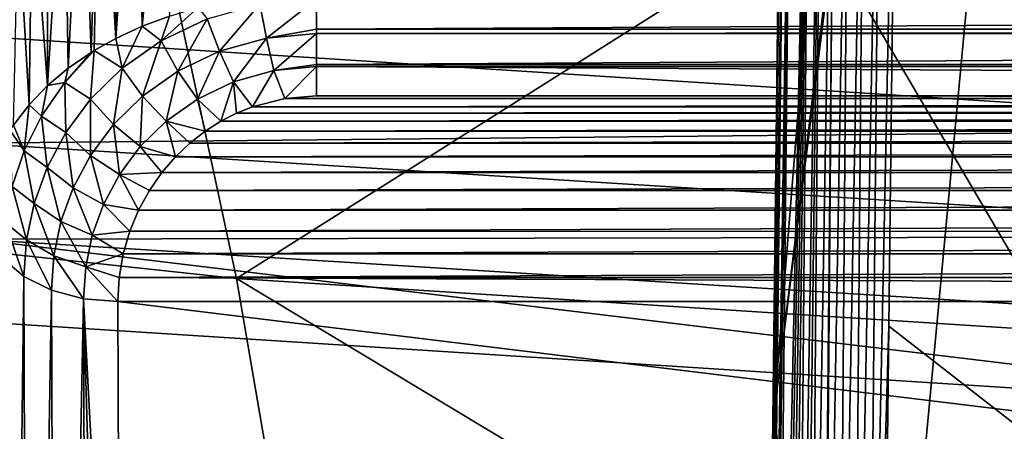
# Model space of a CAD drawing. Header units: metres. Extents: x -109 to 109, y -78 to 121.
# Tile 462 of 656: x -4.429 to -2.953, y -68.099 to -67.482. Entities that reach past the tile are written whole.
import ezdxf

# ---------------------------------------------------------------- set-up
doc = ezdxf.new("R2010")
doc.units = ezdxf.units.M
doc.layers.add('solid_508554_SW0001', color=7, linetype='CONTINUOUS')

msp = doc.modelspace()

# ---------------------------------------------------------------- linework, layer by layer
at = {"layer": 'solid_508554_SW0001'}
for points in [[(-4.647057, -55.382214, 0.680429), (-2.331927, -55.530445, 0.423685), (-4.626338, -67.498848, 7.815628)], [(-2.331927, -55.530445, 0.423685), (-2.321532, -67.646423, 7.560028), (-4.626338, -67.498848, 7.815628)], [(-3.154515, -66.275047, 13.904762), (-3.298844, -68.075005, 13.936179), (-3.208575, -67.337265, 14.172181)], [(-3.154515, -66.275047, 13.904762), (-3.283206, -66.705589, 13.159033), (-3.298844, -68.075005, 13.936179)], [(-6.119717, -67.653328, 11.920686), (-4.392831, -66.525963, 9.641727), (-6.547425, -66.287132, 10.055395)], [(-6.119717, -67.653328, 11.920686), (-4.104473, -67.870483, 11.544555), (-4.392831, -66.525963, 9.641727)], [(-4.104473, -67.870483, 11.544555), (-2.204805, -66.669991, 9.392262), (-4.392831, -66.525963, 9.641727)], [(-4.904434, -66.598526, 65.274155), (-4.556941, -71.759193, 56.418018), (-3.425279, -71.91153, 56.505859)], [(-4.904434, -66.598526, 65.274155), (-3.425279, -71.91153, 56.505859), (-2.952612, -66.847145, 65.417549)], [(-4.104473, -67.870483, 11.544555), (-2.059657, -68.001411, 11.317787), (-2.204805, -66.669991, 9.392262)], [(-3.283679, -66.70726, 13.156119), (-3.298844, -68.075005, 13.936179), (-3.283206, -66.705589, 13.159033)], [(-3.315742, -69.417053, 14.680692), (-3.314496, -69.445686, 14.71406), (-3.283679, -66.70726, 13.156119)], [(-3.315742, -69.417053, 14.680692), (-3.283679, -66.70726, 13.156119), (-3.284032, -66.731705, 13.113018)], [(-3.283679, -66.70726, 13.156119), (-3.314496, -69.445686, 14.71406), (-3.298844, -68.075005, 13.936179)], [(-3.315891, -69.390083, 14.649031), (-3.315742, -69.417053, 14.680692), (-3.284032, -66.731705, 13.113018)], [(-3.315104, -69.364754, 14.619204), (-3.315891, -69.390083, 14.649031), (-3.284032, -66.731705, 13.113018)], [(-3.313514, -69.340897, 14.590976), (-3.315104, -69.364754, 14.619204), (-3.284032, -66.731705, 13.113018)], [(-3.313514, -69.340897, 14.590976), (-3.284032, -66.731705, 13.113018), (-3.279422, -66.744171, 13.091146)], [(-3.311236, -69.318466, 14.564324), (-3.313514, -69.340897, 14.590976), (-3.279422, -66.744171, 13.091146)], [(-3.308353, -69.29734, 14.539088), (-3.311236, -69.318466, 14.564324), (-3.279422, -66.744171, 13.091146)], [(-3.308353, -69.29734, 14.539088), (-3.279422, -66.744171, 13.091146), (-3.270783, -66.757339, 13.068122)], [(-3.303066, -69.267975, 14.50382), (-3.308353, -69.29734, 14.539088), (-3.270783, -66.757339, 13.068122)], [(-3.296799, -69.241188, 14.47142), (-3.303066, -69.267975, 14.50382), (-3.270783, -66.757339, 13.068122)], [(-3.296799, -69.241188, 14.47142), (-3.270783, -66.757339, 13.068122), (-3.244341, -66.780434, 13.027941)], [(-3.289709, -69.216789, 14.441667), (-3.296799, -69.241188, 14.47142), (-3.244341, -66.780434, 13.027941)], [(-3.281924, -69.194603, 14.414383), (-3.289709, -69.216789, 14.441667), (-3.244341, -66.780434, 13.027941)], [(-3.273544, -69.174484, 14.389415), (-3.281924, -69.194603, 14.414383), (-3.244341, -66.780434, 13.027941)], [(-3.264648, -69.156319, 14.366626), (-3.273544, -69.174484, 14.389415), (-3.244341, -66.780434, 13.027941)], [(-3.264648, -69.156319, 14.366626), (-3.244341, -66.780434, 13.027941), (-3.226833, -66.790451, 13.010621)], [(-3.255301, -69.139999, 14.345897), (-3.264648, -69.156319, 14.366626), (-3.226833, -66.790451, 13.010621)], [(-3.245549, -69.12542, 14.327122), (-3.255301, -69.139999, 14.345897), (-3.226833, -66.790451, 13.010621)], [(-3.245549, -69.12542, 14.327122), (-3.226833, -66.790451, 13.010621), (-3.206969, -66.79921, 12.995583)], [(-3.225005, -69.101227, 14.295135), (-3.245549, -69.12542, 14.327122), (-3.206969, -66.79921, 12.995583)], [(-3.225005, -69.101227, 14.295135), (-3.206969, -66.79921, 12.995583), (-3.185193, -66.806564, 12.983068)], [(-3.203359, -69.083382, 14.270271), (-3.225005, -69.101227, 14.295135), (-3.185193, -66.806564, 12.983068)], [(-3.203359, -69.083382, 14.270271), (-3.185193, -66.806564, 12.983068), (-3.161981, -66.812408, 12.97324)], [(-3.181123, -69.071701, 14.252396), (-3.203359, -69.083382, 14.270271), (-3.161981, -66.812408, 12.97324)], [(-3.181123, -69.071701, 14.252396), (-3.161981, -66.812408, 12.97324), (-3.137825, -66.816696, 12.966187)], [(-3.15937, -69.06588, 14.24138), (-3.181123, -69.071701, 14.252396), (-3.137825, -66.816696, 12.966187)], [(-3.15937, -69.06588, 14.24138), (-3.137825, -66.816696, 12.966187), (-3.113204, -66.819397, 12.961915)], [(-3.15937, -69.06588, 14.24138), (-3.113204, -66.819397, 12.961915), (-3.126122, -67.941719, 13.598853)], [(-3.126122, -67.941719, 13.598853), (-3.113204, -66.819397, 12.961915), (-1.576547, -69.147697, 14.093204)], [(-1.576547, -69.147697, 14.093204), (-3.113204, -66.819397, 12.961915), (-1.563508, -66.900772, 12.82097)], [(-2.952612, -66.847145, 65.417549), (-3.425279, -71.91153, 56.505859), (-2.287126, -72.020531, 56.568714)], [(-4.245687, -67.492363, 52.957546), (-4.253587, -67.04615, 52.896358), (-4.198344, -67.002914, 52.921162)], [(-4.204525, -67.476929, 52.978481), (-4.245687, -67.492363, 52.957546), (-4.198344, -67.002914, 52.921162)], [(-4.285035, -67.510582, 52.932755), (-4.281356, -67.073219, 52.88081), (-4.253587, -67.04615, 52.896358)], [(-4.245687, -67.492363, 52.957546), (-4.285035, -67.510582, 52.932755), (-4.253587, -67.04615, 52.896358)], [(-4.285035, -67.510582, 52.932755), (-4.308952, -67.104309, 52.862915), (-4.281356, -67.073219, 52.88081)], [(-4.322142, -67.531563, 52.904156), (-4.336089, -67.139671, 52.842491), (-4.308952, -67.104309, 52.862915)], [(-4.317674, -67.528816, 52.907909), (-4.322142, -67.531563, 52.904156), (-4.308952, -67.104309, 52.862915)], [(-4.285035, -67.510582, 52.932755), (-4.317674, -67.528816, 52.907909), (-4.308952, -67.104309, 52.862915)], [(-4.356541, -67.555191, 52.871853), (-4.362411, -67.179588, 52.819393), (-4.336089, -67.139671, 52.842491)], [(-4.322142, -67.531563, 52.904156), (-4.356541, -67.555191, 52.871853), (-4.336089, -67.139671, 52.842491)], [(-4.387743, -67.581345, 52.836014), (-4.387451, -67.224083, 52.793552), (-4.362411, -67.179588, 52.819393)], [(-4.356541, -67.555191, 52.871853), (-4.387743, -67.581345, 52.836014), (-4.362411, -67.179588, 52.819393)], [(-4.387743, -67.581345, 52.836014), (-4.410709, -67.27317, 52.764942), (-4.387451, -67.224083, 52.793552)], [(-4.415254, -67.60984, 52.796879), (-4.431614, -67.326622, 52.733673), (-4.410709, -67.27317, 52.764942)], [(-4.387743, -67.581345, 52.836014), (-4.415254, -67.60984, 52.796879), (-4.410709, -67.27317, 52.764942)], [(-4.415254, -67.60984, 52.796879), (-4.438579, -67.640404, 52.754784), (-4.431614, -67.326622, 52.733673)], [(-3.298844, -68.075005, 13.936179), (-3.210418, -67.357239, 14.170592), (-3.208575, -67.337265, 14.172181)], [(-3.298844, -68.075005, 13.936179), (-3.211191, -67.376358, 14.17701), (-3.210418, -67.357239, 14.170592)], [(-3.298844, -68.075005, 13.936179), (-3.223456, -68.606186, 14.889177), (-3.211191, -67.376358, 14.17701)], [(-3.211191, -67.376358, 14.17701), (-3.223456, -68.606186, 14.889177), (-1.634641, -70.059036, 15.520694)], [(-1.613268, -67.465996, 14.021748), (-3.211191, -67.376358, 14.17701), (-1.634641, -70.059036, 15.520694)], [(-4.069018, -67.459038, 53.020164), (-3.98411, -67.451309, 53.026638), (-4.059394, -67.510101, 53.018372)], [(-4.059394, -67.510101, 53.018372), (-3.98411, -67.451309, 53.026638), (-3.98411, -67.496849, 53.025173)], [(-3.98411, -67.496849, 53.025173), (-3.98411, -67.451309, 53.026638), (3.98411, -67.451317, 53.026638)], [(-3.98411, -67.496849, 53.025173), (3.98411, -67.451317, 53.026638), (3.98411, -67.496849, 53.025173)], [(-4.217381, -67.514137, 52.973904), (-4.204525, -67.476929, 52.978481), (-4.161953, -67.46431, 52.995548)], [(-4.217381, -67.514137, 52.973904), (-4.161953, -67.46431, 52.995548), (-4.148065, -67.48098, 53.001762)], [(-4.148065, -67.48098, 53.001762), (-4.069018, -67.459038, 53.020164), (-4.12985, -67.529671, 53.001938)], [(-4.069018, -67.459038, 53.020164), (-4.059394, -67.510101, 53.018372), (-4.12985, -67.529671, 53.001938)], [(-4.217381, -67.514137, 52.973904), (-4.245687, -67.492363, 52.957546), (-4.204525, -67.476929, 52.978481)], [(-4.217381, -67.514137, 52.973904), (-4.148065, -67.48098, 53.001762), (-4.19219, -67.559517, 52.976837)], [(-4.148065, -67.48098, 53.001762), (-4.12985, -67.529671, 53.001938), (-4.19219, -67.559517, 52.976837)], [(-4.503436, -67.667511, 7.905248), (-4.626338, -67.498848, 7.815628), (-2.321532, -67.646423, 7.560028)], [(-4.275603, -67.555244, 52.939285), (-4.285035, -67.510582, 52.932755), (-4.245687, -67.492363, 52.957546)], [(-4.275603, -67.555244, 52.939285), (-4.245687, -67.492363, 52.957546), (-4.217381, -67.514137, 52.973904)], [(-4.059394, -67.510101, 53.018372), (-3.98411, -67.496849, 53.025173), (-3.98411, -67.503242, 53.024124)], [(-3.98411, -67.503242, 53.024124), (3.98411, -67.496849, 53.025173), (3.98411, -67.503242, 53.024124)], [(-3.98411, -67.503242, 53.024124), (-3.98411, -67.496849, 53.025173), (3.98411, -67.496849, 53.025173)], [(-4.275603, -67.555244, 52.939285), (-4.317674, -67.528816, 52.907909), (-4.285035, -67.510582, 52.932755)], [(-4.275603, -67.555244, 52.939285), (-4.217381, -67.514137, 52.973904), (-4.245097, -67.596909, 52.94532)], [(-4.217381, -67.514137, 52.973904), (-4.19219, -67.559517, 52.976837), (-4.245097, -67.596909, 52.94532)], [(-4.12985, -67.529671, 53.001938), (-4.059394, -67.510101, 53.018372), (-4.10867, -67.575432, 52.989258)], [(-4.059394, -67.510101, 53.018372), (-4.048204, -67.558609, 53.003399), (-4.10867, -67.575432, 52.989258)], [(-4.059394, -67.510101, 53.018372), (-3.98411, -67.503242, 53.024124), (-4.048204, -67.558609, 53.003399)], [(-4.048204, -67.558609, 53.003399), (-3.98411, -67.503242, 53.024124), (-3.98411, -67.549805, 53.009674)], [(-3.98411, -67.549805, 53.009674), (3.98411, -67.503242, 53.024124), (3.98411, -67.549805, 53.009674)], [(-3.98411, -67.549805, 53.009674), (-3.98411, -67.503242, 53.024124), (3.98411, -67.503242, 53.024124)], [(-4.361839, -67.576569, 52.867508), (-4.322142, -67.531563, 52.904156), (-4.317674, -67.528816, 52.907909)], [(-4.361839, -67.576569, 52.867508), (-4.317674, -67.528816, 52.907909), (-4.322951, -67.601715, 52.900047)], [(-4.361839, -67.576569, 52.867508), (-4.356541, -67.555191, 52.871853), (-4.322142, -67.531563, 52.904156)], [(-4.322951, -67.601715, 52.900047), (-4.317674, -67.528816, 52.907909), (-4.275603, -67.555244, 52.939285)], [(-4.19219, -67.559517, 52.976837), (-4.12985, -67.529671, 53.001938), (-4.1629, -67.601418, 52.967369)], [(-4.12985, -67.529671, 53.001938), (-4.10867, -67.575432, 52.989258), (-4.1629, -67.601418, 52.967369)], [(-4.361839, -67.576569, 52.867508), (-4.387743, -67.581345, 52.836014), (-4.356541, -67.555191, 52.871853)], [(-4.322951, -67.601715, 52.900047), (-4.275603, -67.555244, 52.939285), (-4.28854, -67.63958, 52.909256)], [(-4.275603, -67.555244, 52.939285), (-4.245097, -67.596909, 52.94532), (-4.28854, -67.63958, 52.909256)], [(-4.245097, -67.596909, 52.94532), (-4.19219, -67.559517, 52.976837), (-4.209625, -67.634468, 52.939476)], [(-4.19219, -67.559517, 52.976837), (-4.1629, -67.601418, 52.967369), (-4.209625, -67.634468, 52.939476)], [(-4.10867, -67.575432, 52.989258), (-4.048204, -67.558609, 53.003399), (-4.080097, -67.612976, 52.966419)], [(-4.048204, -67.558609, 53.003399), (-4.031809, -67.600487, 52.976944), (-4.080097, -67.612976, 52.966419)], [(-4.048204, -67.558609, 53.003399), (-3.98411, -67.549805, 53.009674), (-3.98411, -67.552765, 53.008308)], [(-4.048204, -67.558609, 53.003399), (-3.98411, -67.552765, 53.008308), (-4.031809, -67.600487, 52.976944)], [(-3.98411, -67.552765, 53.008308), (-3.98411, -67.596504, 52.980297), (-4.031809, -67.600487, 52.976944)], [(-3.98411, -67.552765, 53.008308), (3.98411, -67.549805, 53.009674), (3.98411, -67.552773, 53.008308)], [(-3.98411, -67.552765, 53.008308), (-3.98411, -67.549805, 53.009674), (3.98411, -67.549805, 53.009674)], [(-3.98411, -67.552765, 53.008308), (3.98411, -67.596504, 52.980297), (-3.98411, -67.596504, 52.980297)], [(-3.98411, -67.552765, 53.008308), (3.98411, -67.552773, 53.008308), (3.98411, -67.596504, 52.980297)], [(-4.396492, -67.626999, 52.82476), (-4.387743, -67.581345, 52.836014), (-4.361839, -67.576569, 52.867508)], [(-4.396492, -67.626999, 52.82476), (-4.361839, -67.576569, 52.867508), (-4.360224, -67.651718, 52.857685)], [(-4.361839, -67.576569, 52.867508), (-4.322951, -67.601715, 52.900047), (-4.360224, -67.651718, 52.857685)], [(-4.1629, -67.601418, 52.967369), (-4.10867, -67.575432, 52.989258), (-4.127826, -67.634811, 52.94799)], [(-4.10867, -67.575432, 52.989258), (-4.104053, -67.622643, 52.95826), (-4.127826, -67.634811, 52.94799)], [(-4.10867, -67.575432, 52.989258), (-4.080097, -67.612976, 52.966419), (-4.104053, -67.622643, 52.95826)], [(-4.396492, -67.626999, 52.82476), (-4.415254, -67.60984, 52.796879), (-4.387743, -67.581345, 52.836014)], [(-4.360224, -67.651718, 52.857685), (-4.322951, -67.601715, 52.900047), (-4.32302, -67.685875, 52.87001)], [(-4.322951, -67.601715, 52.900047), (-4.28854, -67.63958, 52.909256), (-4.32302, -67.685875, 52.87001)], [(-4.28854, -67.63958, 52.909256), (-4.245097, -67.596909, 52.94532), (-4.24853, -67.672714, 52.907116)], [(-4.245097, -67.596909, 52.94532), (-4.209625, -67.634468, 52.939476), (-4.24853, -67.672714, 52.907116)], [(-4.209625, -67.634468, 52.939476), (-4.1629, -67.601418, 52.967369), (-4.151243, -67.649681, 52.935429)], [(-4.1629, -67.601418, 52.967369), (-4.127826, -67.634811, 52.94799), (-4.151243, -67.649681, 52.935429)], [(4.031939, -67.60051, 52.976925), (-4.080097, -67.612976, 52.966419), (-4.031809, -67.600487, 52.976944)], [(4.031939, -67.60051, 52.976925), (4.080187, -67.613007, 52.966393), (-4.080097, -67.612976, 52.966419)], [(4.031939, -67.60051, 52.976925), (-4.031809, -67.600487, 52.976944), (-3.98411, -67.596504, 52.980297)], [(3.98411, -67.596504, 52.980297), (4.031939, -67.60051, 52.976925), (-3.98411, -67.596504, 52.980297)], [(-4.422552, -67.679199, 52.780365), (-4.438579, -67.640404, 52.754784), (-4.415254, -67.60984, 52.796879)], [(-4.422552, -67.679199, 52.780365), (-4.415254, -67.60984, 52.796879), (-4.396492, -67.626999, 52.82476)], [(4.080187, -67.613007, 52.966393), (-4.104053, -67.622643, 52.95826), (-4.080097, -67.612976, 52.966419)], [(4.080187, -67.613007, 52.966393), (4.104141, -67.622688, 52.958229), (-4.104053, -67.622643, 52.95826)], [(-4.422552, -67.679199, 52.780365), (-4.396492, -67.626999, 52.82476), (-4.388266, -67.704033, 52.81321)], [(-4.396492, -67.626999, 52.82476), (-4.360224, -67.651718, 52.857685), (-4.388266, -67.704033, 52.81321)], [(-4.24853, -67.672714, 52.907116), (-4.209625, -67.634468, 52.939476), (-4.195796, -67.688026, 52.902966)], [(-4.209625, -67.634468, 52.939476), (-4.151243, -67.649681, 52.935429), (-4.174012, -67.667381, 52.920456)], [(-4.209625, -67.634468, 52.939476), (-4.174012, -67.667381, 52.920456), (-4.195796, -67.688026, 52.902966)], [(4.127938, -67.63488, 52.947937), (-4.151243, -67.649681, 52.935429), (-4.127826, -67.634811, 52.94799)], [(4.127938, -67.63488, 52.947937), (4.151336, -67.649742, 52.935375), (-4.151243, -67.649681, 52.935429)], [(4.104141, -67.622688, 52.958229), (-4.127826, -67.634811, 52.94799), (-4.104053, -67.622643, 52.95826)], [(4.104141, -67.622688, 52.958229), (4.127938, -67.63488, 52.947937), (-4.127826, -67.634811, 52.94799)], [(-4.503436, -67.667511, 7.905248), (-2.321532, -67.646423, 7.560028), (-2.259435, -67.807373, 7.663008)], [(-4.422552, -67.679199, 52.780365), (-4.443799, -67.648491, 52.743629), (-4.438579, -67.640404, 52.754784)], [(-4.44067, -67.732506, 52.734859), (-4.443799, -67.648491, 52.743629), (-4.422552, -67.679199, 52.780365)], [(-4.32302, -67.685875, 52.87001), (-4.28854, -67.63958, 52.909256), (-4.279761, -67.714676, 52.871506)], [(-4.28854, -67.63958, 52.909256), (-4.24853, -67.672714, 52.907116), (-4.279761, -67.714676, 52.871506)], [(4.151336, -67.649742, 52.935375), (-4.174012, -67.667381, 52.920456), (-4.151243, -67.649681, 52.935429)], [(4.151336, -67.649742, 52.935375), (4.174087, -67.667442, 52.920403), (-4.174012, -67.667381, 52.920456)], [(-6.119717, -67.653328, 11.920686), (-5.820252, -68.8311, 13.928703), (-3.903623, -69.037636, 13.570978)], [(-6.119717, -67.653328, 11.920686), (-3.903623, -69.037636, 13.570978), (-4.104473, -67.870483, 11.544555)], [(-4.388266, -67.704033, 52.81321), (-4.360224, -67.651718, 52.857685), (-4.349124, -67.734619, 52.828545)], [(-4.360224, -67.651718, 52.857685), (-4.32302, -67.685875, 52.87001), (-4.349124, -67.734619, 52.828545)], [(-4.503436, -67.667511, 7.905248), (-2.259435, -67.807373, 7.663008), (-4.497154, -67.81144, 8.031813)], [(-4.44067, -67.732506, 52.734859), (-4.422552, -67.679199, 52.780365), (-4.407766, -67.757813, 52.767311)], [(-4.422552, -67.679199, 52.780365), (-4.388266, -67.704033, 52.81321), (-4.407766, -67.757813, 52.767311)], [(-4.279761, -67.714676, 52.871506), (-4.24853, -67.672714, 52.907116), (-4.216203, -67.71167, 52.882896)], [(-4.24853, -67.672714, 52.907116), (-4.195796, -67.688026, 52.902966), (-4.216203, -67.71167, 52.882896)], [(4.174087, -67.667442, 52.920403), (-4.195796, -67.688026, 52.902966), (-4.174012, -67.667381, 52.920456)], [(4.174087, -67.667442, 52.920403), (4.19586, -67.688095, 52.902908), (-4.195796, -67.688026, 52.902966)], [(-4.349124, -67.734619, 52.828545), (-4.32302, -67.685875, 52.87001), (-4.303613, -67.759247, 52.833561)], [(-4.32302, -67.685875, 52.87001), (-4.279761, -67.714676, 52.871506), (-4.303613, -67.759247, 52.833561)], [(4.19586, -67.688095, 52.902908), (-4.216203, -67.71167, 52.882896), (-4.195796, -67.688026, 52.902966)], [(4.19586, -67.688095, 52.902908), (4.216255, -67.711739, 52.882839), (-4.216203, -67.71167, 52.882896)], [(-4.407766, -67.757813, 52.767311), (-4.388266, -67.704033, 52.81321), (-4.367359, -67.784958, 52.785572)], [(-4.388266, -67.704033, 52.81321), (-4.349124, -67.734619, 52.828545), (-4.367359, -67.784958, 52.785572)], [(-4.303613, -67.759247, 52.833561), (-4.279761, -67.714676, 52.871506), (-4.250944, -67.767769, 52.835155)], [(-4.279761, -67.714676, 52.871506), (-4.216203, -67.71167, 52.882896), (-4.234774, -67.738304, 52.860252)], [(-4.279761, -67.714676, 52.871506), (-4.234774, -67.738304, 52.860252), (-4.250944, -67.767769, 52.835155)], [(4.216255, -67.711739, 52.882839), (-4.234774, -67.738304, 52.860252), (-4.216203, -67.71167, 52.882896)], [(4.216255, -67.711739, 52.882839), (4.234813, -67.738373, 52.860199), (-4.234774, -67.738304, 52.860252)], [(-4.451293, -67.786453, 52.688641), (-4.44067, -67.732506, 52.734859), (-4.419205, -67.812439, 52.720512)], [(-4.44067, -67.732506, 52.734859), (-4.407766, -67.757813, 52.767311), (-4.419205, -67.812439, 52.720512)], [(-4.367359, -67.784958, 52.785572), (-4.349124, -67.734619, 52.828545), (-4.320375, -67.805557, 52.794003)], [(-4.349124, -67.734619, 52.828545), (-4.303613, -67.759247, 52.833561), (-4.320375, -67.805557, 52.794003)], [(4.234813, -67.738373, 52.860199), (-4.250944, -67.767769, 52.835155), (-4.234774, -67.738304, 52.860252)], [(4.234813, -67.738373, 52.860199), (4.250974, -67.76783, 52.835102), (-4.250944, -67.767769, 52.835155)], [(-4.419205, -67.812439, 52.720512), (-4.407766, -67.757813, 52.767311), (-4.378086, -67.836235, 52.741634)], [(-4.407766, -67.757813, 52.767311), (-4.367359, -67.784958, 52.785572), (-4.378086, -67.836235, 52.741634)], [(-4.320375, -67.805557, 52.794003), (-4.303613, -67.759247, 52.833561), (-4.264169, -67.799698, 52.807884)], [(-4.303613, -67.759247, 52.833561), (-4.250944, -67.767769, 52.835155), (-4.264169, -67.799698, 52.807884)], [(4.250974, -67.76783, 52.835102), (-4.264169, -67.799698, 52.807884), (-4.250944, -67.767769, 52.835155)], [(4.250974, -67.76783, 52.835102), (4.264189, -67.799759, 52.807838), (-4.264169, -67.799698, 52.807884)], [(-4.451293, -67.786453, 52.688641), (-4.42285, -67.867416, 52.673225), (-4.45467, -67.840645, 52.642021)], [(-4.451293, -67.786453, 52.688641), (-4.419205, -67.812439, 52.720512), (-4.42285, -67.867416, 52.673225)], [(-4.378086, -67.836235, 52.741634), (-4.367359, -67.784958, 52.785572), (-4.330274, -67.852913, 52.75341)], [(-4.367359, -67.784958, 52.785572), (-4.320375, -67.805557, 52.794003), (-4.330274, -67.852913, 52.75341)], [(-4.497154, -67.81144, 8.031813), (-2.31188, -68.074829, 7.938298), (-4.607106, -67.927872, 8.192837)], [(-2.259435, -67.807373, 7.663008), (-2.256283, -67.951103, 7.789911), (-4.497154, -67.81144, 8.031813)], [(-4.497154, -67.81144, 8.031813), (-2.256283, -67.951103, 7.789911), (-2.31188, -68.074829, 7.938298)], [(-4.419205, -67.812439, 52.720512), (-4.381508, -67.887909, 52.697186), (-4.42285, -67.867416, 52.673225)], [(-4.419205, -67.812439, 52.720512), (-4.378086, -67.836235, 52.741634), (-4.381508, -67.887909, 52.697186)], [(-4.330274, -67.852913, 52.75341), (-4.320375, -67.805557, 52.794003), (-4.273977, -67.833626, 52.778843)], [(-4.320375, -67.805557, 52.794003), (-4.264169, -67.799698, 52.807884), (-4.273977, -67.833626, 52.778843)], [(4.264189, -67.799759, 52.807838), (-4.273977, -67.833626, 52.778843), (-4.264169, -67.799698, 52.807884)], [(4.264189, -67.799759, 52.807838), (4.273987, -67.833664, 52.778809), (-4.273977, -67.833626, 52.778843)], [(-4.447456, -69.886009, 50.733673), (-4.45467, -67.840645, 52.642021), (-4.42285, -67.867416, 52.673225)], [(-4.378086, -67.836235, 52.741634), (-4.333438, -67.900726, 52.712276), (-4.381508, -67.887909, 52.697186)], [(-4.378086, -67.836235, 52.741634), (-4.330274, -67.852913, 52.75341), (-4.333438, -67.900726, 52.712276)], [(-4.330274, -67.852913, 52.75341), (-4.273977, -67.833626, 52.778843), (-4.279986, -67.868935, 52.748539)], [(4.273987, -67.833664, 52.778809), (-4.279986, -67.868935, 52.748539), (-4.273977, -67.833626, 52.778843)], [(4.273987, -67.833664, 52.778809), (4.279988, -67.86895, 52.748524), (-4.279986, -67.868935, 52.748539)], [(-4.330274, -67.852913, 52.75341), (-4.28194, -67.905022, 52.717484), (-4.333438, -67.900726, 52.712276)], [(-4.330274, -67.852913, 52.75341), (-4.279986, -67.868935, 52.748539), (-4.28194, -67.905022, 52.717484)], [(-4.41564, -69.915131, 50.762604), (-4.447456, -69.886009, 50.733673), (-4.42285, -67.867416, 52.673225)], [(-4.41564, -69.915131, 50.762604), (-4.42285, -67.867416, 52.673225), (-4.381508, -67.887909, 52.697186)], [(4.28194, -67.905022, 52.717484), (-4.28194, -67.905022, 52.717484), (-4.279986, -67.868935, 52.748539)], [(4.279988, -67.86895, 52.748524), (4.28194, -67.905022, 52.717484), (-4.279986, -67.868935, 52.748539)], [(-4.104473, -67.870483, 11.544555), (-3.903623, -69.037636, 13.570978), (-1.958869, -69.162148, 13.355308)], [(-4.104473, -67.870483, 11.544555), (-1.958869, -69.162148, 13.355308), (-2.059657, -68.001411, 11.317787)], [(-4.37433, -69.937424, 50.784809), (-4.41564, -69.915131, 50.762604), (-4.381508, -67.887909, 52.697186)], [(-4.37433, -69.937424, 50.784809), (-4.381508, -67.887909, 52.697186), (-4.333438, -67.900726, 52.712276)], [(-4.326309, -69.951401, 50.798798), (-4.37433, -69.937424, 50.784809), (-4.333438, -67.900726, 52.712276)], [(-4.333438, -67.900726, 52.712276), (-4.28194, -67.905022, 52.717484), (-4.278148, -68.949615, 51.780693)], [(-4.333438, -67.900726, 52.712276), (-4.278148, -68.949615, 51.780693), (-4.274817, -69.956108, 50.803627)], [(-4.326309, -69.951401, 50.798798), (-4.333438, -67.900726, 52.712276), (-4.274817, -69.956108, 50.803627)], [(4.278148, -68.949615, 51.780693), (-4.278148, -68.949615, 51.780693), (-4.28194, -67.905022, 52.717484)], [(4.28194, -67.905022, 52.717484), (4.278148, -68.949615, 51.780693), (-4.28194, -67.905022, 52.717484)], [(-4.328004, -69.279373, 10.049794), (-6.455026, -69.056381, 10.436032), (-4.607106, -67.927872, 8.192837)], [(-4.328004, -69.279373, 10.049794), (-4.607106, -67.927872, 8.192837), (-2.31188, -68.074829, 7.938298)], [(-3.15937, -69.06588, 14.24138), (-3.126122, -67.941719, 13.598853), (-3.13905, -69.065041, 14.236364)], [(-1.576547, -69.147697, 14.093204), (-3.13905, -69.065041, 14.236364), (-3.126122, -67.941719, 13.598853)], [(-2.171419, -69.41378, 9.816991), (-4.328004, -69.279373, 10.049794), (-2.31188, -68.074829, 7.938298)], [(-3.298844, -68.075005, 13.936179), (-3.314496, -69.445686, 14.71406), (-3.223456, -68.606186, 14.889177)]]:
    msp.add_3dface(points, dxfattribs=at)

doc.saveas('drawing.dxf')
